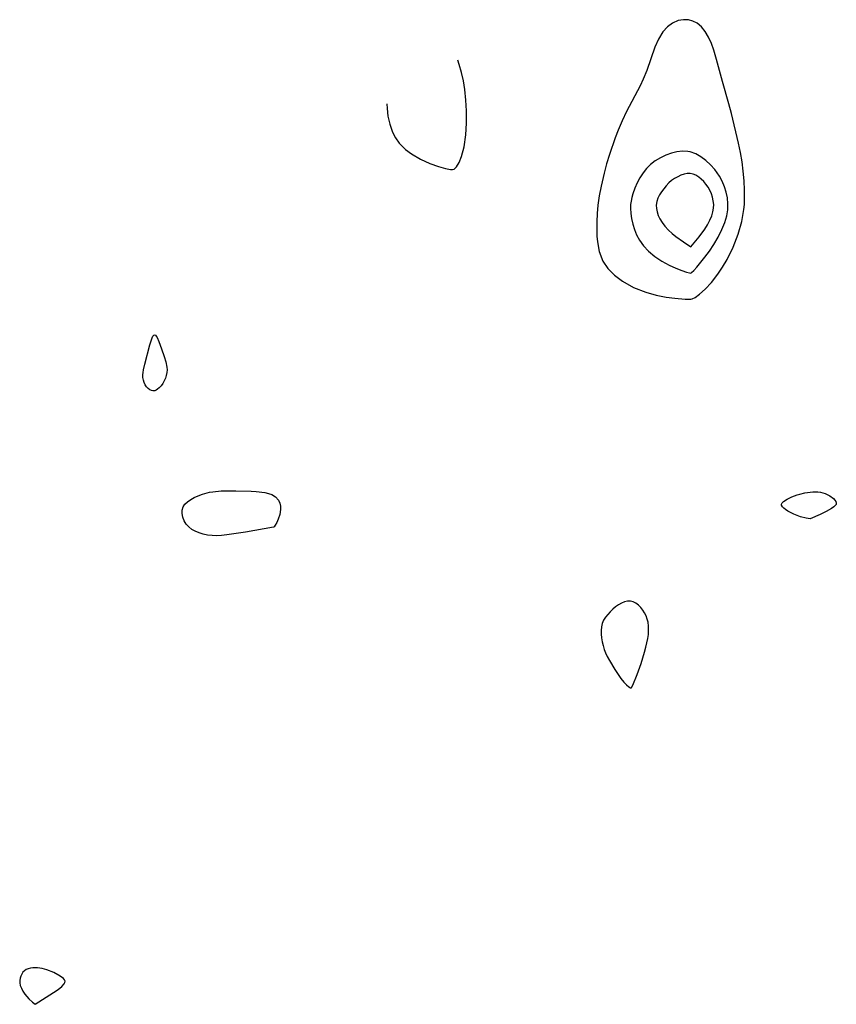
# Model space of a CAD drawing. Header units: metres. Extents: x 1073367 to 1082519, y 1569854 to 1574957.
# Tile 266 of 656: x 1075576 to 1075713, y 1574520 to 1574685. Entities that reach past the tile are written whole.
import ezdxf

# ---------------------------------------------------------------- set-up
doc = ezdxf.new("R2010")
doc.units = ezdxf.units.M
doc.layers.add('CGG_CurvaNivelLidar_v1', color=253, linetype='Continuous', lineweight=30)

msp = doc.modelspace()

# ---------------------------------------------------------------- linework, layer by layer
at = {"layer": 'CGG_CurvaNivelLidar_v1'}
for p, q in [((1075687.2515, 1574684.6732, 66), (1075686.3898, 1574684.5215, 66)), ((1075688.1161, 1574684.6252, 66), (1075687.2515, 1574684.6732, 66)), ((1075688.8411, 1574684.4191, 66), (1075688.1161, 1574684.6252, 66)), ((1075684.5515, 1574683.4611, 66), (1075683.7824, 1574682.6161, 66)), ((1075685.432, 1574684.1051, 66), (1075684.5515, 1574683.4611, 66)), ((1075686.3898, 1574684.5215, 66), (1075685.432, 1574684.1051, 66)), ((1075689.5265, 1574684.0643, 66), (1075688.8411, 1574684.4191, 66)), ((1075690.2604, 1574683.4648, 66), (1075689.5265, 1574684.0643, 66)), ((1075690.9033, 1574682.6942, 66), (1075690.2604, 1574683.4648, 66)), ((1075683.0648, 1574681.4302, 66), (1075682.4705, 1574680.0735, 66)), ((1075683.7824, 1574682.6161, 66), (1075683.0648, 1574681.4302, 66)), ((1075691.4609, 1574681.7573, 66), (1075690.9033, 1574682.6942, 66)), ((1075691.9342, 1574680.7012, 66), (1075691.4609, 1574681.7573, 66)), ((1075682.4705, 1574680.0735, 66), (1075681.0832, 1574676.1492, 66)), ((1075692.3432, 1574679.5542, 66), (1075691.9342, 1574680.7012, 66)), ((1075692.7996, 1574678.0149, 66), (1075692.3432, 1574679.5542, 66)), ((1075693.818, 1574674.3071, 66), (1075692.7996, 1574678.0149, 66)), ((1075649.6391, 1574677.1727, 66), (1075649.3883, 1574677.8941, 66)), ((1075650.0477, 1574675.7939, 66), (1075649.6391, 1574677.1727, 66)), ((1075650.3422, 1574674.4361, 66), (1075650.0477, 1574675.7939, 66)), ((1075680.5039, 1574674.6951, 66), (1075679.9808, 1574673.5874, 66)), ((1075681.0832, 1574676.1492, 66), (1075680.5039, 1574674.6951, 66)), ((1075650.5741, 1574672.9639, 66), (1075650.3422, 1574674.4361, 66)), ((1075679.9808, 1574673.5874, 66), (1075677.7201, 1574669.2619, 66)), ((1075694.8864, 1574670.5905, 66), (1075693.818, 1574674.3071, 66)), ((1075650.7623, 1574671.196, 66), (1075650.5741, 1574672.9639, 66)), ((1075637.5014, 1574670.548, 66), (1075637.5496, 1574669.7804, 66)), ((1075637.5496, 1574669.7804, 66), (1075637.686, 1574668.4961, 66)), ((1075650.869, 1574669.3844, 66), (1075650.7623, 1574671.196, 66)), ((1075695.3075, 1574668.9256, 66), (1075694.8864, 1574670.5905, 66)), ((1075637.686, 1574668.4961, 66), (1075637.9767, 1574667.1497, 66)), ((1075650.8867, 1574667.3377, 66), (1075650.869, 1574669.3844, 66)), ((1075677.7201, 1574669.2619, 66), (1075676.9786, 1574667.7221, 66)), ((1075696.4673, 1574663.9975, 66), (1075695.3075, 1574668.9256, 66)), ((1075637.9767, 1574667.1497, 66), (1075638.4698, 1574665.802, 66)), ((1075650.7764, 1574665.3834, 66), (1075650.8867, 1574667.3377, 66)), ((1075676.9786, 1574667.7221, 66), (1075676.2887, 1574666.1465, 66)), ((1075638.4698, 1574665.802, 66), (1075638.9682, 1574664.8735, 66)), ((1075638.9682, 1574664.8735, 66), (1075639.5931, 1574663.9984, 66)), ((1075650.4856, 1574663.3883, 66), (1075650.7764, 1574665.3834, 66)), ((1075675.7938, 1574664.8831, 66), (1075674.8251, 1574662.0679, 66)), ((1075676.2887, 1574666.1465, 66), (1075675.7938, 1574664.8831, 66)), ((1075639.5931, 1574663.9984, 66), (1075640.6424, 1574662.9241, 66)), ((1075650.0368, 1574661.7173, 66), (1075650.4856, 1574663.3883, 66)), ((1075696.8099, 1574662.4361, 66), (1075696.4673, 1574663.9975, 66)), ((1075640.6424, 1574662.9241, 66), (1075641.6406, 1574662.1646, 66)), ((1075641.6406, 1574662.1646, 66), (1075643.1707, 1574661.2672, 66)), ((1075649.6122, 1574660.7121, 66), (1075650.0368, 1574661.7173, 66)), ((1075674.8251, 1574662.0679, 66), (1075674.3541, 1574660.5203, 66)), ((1075683.3794, 1574661.5408, 66.5), (1075682.5173, 1574661.0257, 66.5)), ((1075684.2867, 1574661.9645, 66.5), (1075683.3794, 1574661.5408, 66.5)), ((1075685.2197, 1574662.2965, 66.5), (1075684.2867, 1574661.9645, 66.5)), ((1075686.1618, 1574662.5275, 66.5), (1075685.2197, 1574662.2965, 66.5)), ((1075687.097, 1574662.6389, 66.5), (1075686.1618, 1574662.5275, 66.5)), ((1075688.0092, 1574662.6013, 66.5), (1075687.097, 1574662.6389, 66.5)), ((1075688.3738, 1574662.5332, 66.5), (1075688.0092, 1574662.6013, 66.5)), ((1075689.2979, 1574662.2072, 66.5), (1075688.3738, 1574662.5332, 66.5)), ((1075690.1811, 1574661.7096, 66.5), (1075689.2979, 1574662.2072, 66.5)), ((1075691.0204, 1574661.0812, 66.5), (1075690.1811, 1574661.7096, 66.5)), ((1075697.0857, 1574660.8594, 66), (1075696.8099, 1574662.4361, 66)), ((1075643.1707, 1574661.2672, 66), (1075644.7129, 1574660.5649, 66)), ((1075644.7129, 1574660.5649, 66), (1075646.1414, 1574660.0508, 66)), ((1075646.1414, 1574660.0508, 66), (1075647.3319, 1574659.721, 66)), ((1075648.7832, 1574659.6124, 66), (1075649.1735, 1574659.9999, 66)), ((1075649.1735, 1574659.9999, 66), (1075649.6122, 1574660.7121, 66)), ((1075674.3541, 1574660.5203, 66), (1075673.9263, 1574658.9622, 66)), ((1075681.7233, 1574660.4109, 66.5), (1075681.0573, 1574659.7341, 66.5)), ((1075682.5173, 1574661.0257, 66.5), (1075681.7233, 1574660.4109, 66.5)), ((1075691.8079, 1574660.35, 66.5), (1075691.0204, 1574661.0812, 66.5)), ((1075692.53, 1574659.5333, 66.5), (1075691.8079, 1574660.35, 66.5)), ((1075697.2902, 1574659.2695, 66), (1075697.0857, 1574660.8594, 66)), ((1075647.3319, 1574659.721, 66), (1075648.162, 1574659.5655, 66)), ((1075648.162, 1574659.5655, 66), (1075648.5, 1574659.5684, 66)), ((1075648.5, 1574659.5684, 66), (1075648.7832, 1574659.6124, 66)), ((1075673.9263, 1574658.9622, 66), (1075673.4221, 1574656.7843, 66)), ((1075679.9365, 1574658.1647, 66.5), (1075679.4716, 1574657.3059, 66.5)), ((1075680.4642, 1574658.979, 66.5), (1075679.9365, 1574658.1647, 66.5)), ((1075681.0573, 1574659.7341, 66.5), (1075680.4642, 1574658.979, 66.5)), ((1075686.2902, 1574658.3529, 67), (1075685.7722, 1574658.047, 67)), ((1075686.8182, 1574658.6067, 67), (1075686.2902, 1574658.3529, 67)), ((1075687.3492, 1574658.797, 67), (1075686.8182, 1574658.6067, 67)), ((1075687.8767, 1574658.9067, 67), (1075687.3492, 1574658.797, 67)), ((1075688.3941, 1574658.9118, 67), (1075687.8767, 1574658.9067, 67)), ((1075688.8807, 1574658.7973, 67), (1075688.3941, 1574658.9118, 67)), ((1075689.3512, 1574658.5835, 67), (1075688.8807, 1574658.7973, 67)), ((1075689.8047, 1574658.2931, 67), (1075689.3512, 1574658.5835, 67)), ((1075690.2388, 1574657.9426, 67), (1075689.8047, 1574658.2931, 67)), ((1075693.2773, 1574658.4554, 66.5), (1075692.53, 1574659.5333, 66.5)), ((1075693.7347, 1574657.5886, 66.5), (1075693.2773, 1574658.4554, 66.5)), ((1075697.4287, 1574657.6718, 66), (1075697.2902, 1574659.2695, 66)), ((1075673.4221, 1574656.7843, 66), (1075673.1273, 1574655.1709, 66)), ((1075679.4716, 1574657.3059, 66.5), (1075679.0723, 1574656.4135, 66.5)), ((1075684.3482, 1574656.8415, 67), (1075683.9368, 1574656.3477, 67)), ((1075684.7994, 1574657.2987, 67), (1075684.3482, 1574656.8415, 67)), ((1075685.272, 1574657.695, 67), (1075684.7994, 1574657.2987, 67)), ((1075685.7722, 1574658.047, 67), (1075685.272, 1574657.695, 67)), ((1075690.6491, 1574657.5436, 67), (1075690.2388, 1574657.9426, 67)), ((1075691.0291, 1574657.1033, 67), (1075690.6491, 1574657.5436, 67)), ((1075691.3692, 1574656.6253, 67), (1075691.0291, 1574657.1033, 67)), ((1075691.6754, 1574656.0807, 67), (1075691.3692, 1574656.6253, 67)), ((1075694.1118, 1574656.6802, 66.5), (1075693.7347, 1574657.5886, 66.5)), ((1075694.4063, 1574655.7422, 66.5), (1075694.1118, 1574656.6802, 66.5)), ((1075697.5017, 1574656.0717, 66), (1075697.4287, 1574657.6718, 66)), ((1075673.1273, 1574655.1709, 66), (1075672.9056, 1574653.5582, 66)), ((1075678.5798, 1574654.8784, 66.5), (1075678.457, 1574654.2539, 66.5)), ((1075678.7471, 1574655.4957, 66.5), (1075678.5798, 1574654.8784, 66.5)), ((1075679.0723, 1574656.4135, 66.5), (1075678.7471, 1574655.4957, 66.5)), ((1075683.2415, 1574655.2893, 67), (1075682.9732, 1574654.7378, 67)), ((1075683.5662, 1574655.8278, 67), (1075683.2415, 1574655.2893, 67)), ((1075683.9368, 1574656.3477, 67), (1075683.5662, 1574655.8278, 67)), ((1075691.9268, 1574655.506, 67), (1075691.6754, 1574656.0807, 67)), ((1075692.1229, 1574654.9103, 67), (1075691.9268, 1574655.506, 67)), ((1075692.2575, 1574654.3009, 67), (1075692.1229, 1574654.9103, 67)), ((1075694.6089, 1574654.7838, 66.5), (1075694.4063, 1574655.7422, 66.5)), ((1075697.5048, 1574654.4745, 66), (1075697.5017, 1574656.0717, 66)), ((1075672.9056, 1574653.5582, 66), (1075672.7791, 1574652.1623, 66)), ((1075678.3909, 1574653.7015, 66.5), (1075678.366, 1574653.0668, 66.5)), ((1075678.457, 1574654.2539, 66.5), (1075678.3909, 1574653.7015, 66.5)), ((1075682.7778, 1574654.177, 67), (1075682.6798, 1574653.6096, 67)), ((1075682.6798, 1574653.6096, 67), (1075682.7017, 1574653.0285, 67)), ((1075682.9732, 1574654.7378, 67), (1075682.7778, 1574654.177, 67)), ((1075692.318, 1574653.6833, 67), (1075692.2575, 1574654.3009, 67)), ((1075692.2926, 1574653.0648, 67), (1075692.318, 1574653.6833, 67)), ((1075694.7019, 1574653.8126, 66.5), (1075694.6089, 1574654.7838, 66.5)), ((1075694.6672, 1574652.8152, 66.5), (1075694.7019, 1574653.8126, 66.5)), ((1075697.399, 1574652.8698, 66), (1075697.4756, 1574653.6983, 66)), ((1075697.4756, 1574653.6983, 66), (1075697.5048, 1574654.4745, 66)), ((1075672.7791, 1574652.1623, 66), (1075672.7116, 1574650.7776, 66)), ((1075678.366, 1574653.0668, 66.5), (1075678.4154, 1574652.1999, 66.5)), ((1075678.4154, 1574652.1999, 66.5), (1075678.5462, 1574651.3351, 66.5)), ((1075682.7017, 1574653.0285, 67), (1075682.8272, 1574652.446, 67)), ((1075682.8272, 1574652.446, 67), (1075683.0328, 1574651.8659, 67)), ((1075683.0328, 1574651.8659, 67), (1075683.3018, 1574651.2919, 67)), ((1075691.6878, 1574651.0463, 67), (1075691.9946, 1574651.7776, 67)), ((1075691.9946, 1574651.7776, 67), (1075692.1924, 1574652.4461, 67)), ((1075692.1924, 1574652.4461, 67), (1075692.2926, 1574653.0648, 67)), ((1075694.1819, 1574650.6816, 66.5), (1075694.5097, 1574651.8024, 66.5)), ((1075694.5097, 1574651.8024, 66.5), (1075694.6672, 1574652.8152, 66.5)), ((1075697.0369, 1574650.8376, 66), (1075697.399, 1574652.8698, 66)), ((1075672.7116, 1574650.7776, 66), (1075672.7006, 1574649.4112, 66)), ((1075678.5462, 1574651.3351, 66.5), (1075678.7618, 1574650.4109, 66.5)), ((1075678.7618, 1574650.4109, 66.5), (1075679.0448, 1574649.4994, 66.5)), ((1075683.3018, 1574651.2919, 67), (1075683.6623, 1574650.6963, 67)), ((1075683.6623, 1574650.6963, 67), (1075684.1504, 1574650.0584, 67)), ((1075684.1504, 1574650.0584, 67), (1075684.7424, 1574649.4152, 67)), ((1075690.8537, 1574649.5825, 67), (1075691.2902, 1574650.2883, 67)), ((1075691.2902, 1574650.2883, 67), (1075691.6878, 1574651.0463, 67)), ((1075693.6948, 1574649.4764, 66.5), (1075694.1819, 1574650.6816, 66.5)), ((1075696.4328, 1574648.6947, 66), (1075697.0369, 1574650.8376, 66)), ((1075672.7006, 1574649.4112, 66), (1075672.7322, 1574648.4047, 66)), ((1075672.7322, 1574648.4047, 66), (1075672.8106, 1574647.4161, 66)), ((1075679.0448, 1574649.4994, 66.5), (1075679.3915, 1574648.6072, 66.5)), ((1075679.3915, 1574648.6072, 66.5), (1075679.8793, 1574647.6949, 66.5)), ((1075684.7424, 1574649.4152, 67), (1075685.3547, 1574648.847, 67)), ((1075685.3547, 1574648.847, 67), (1075685.9973, 1574648.3161, 67)), ((1075685.9973, 1574648.3161, 67), (1075687.231, 1574647.4119, 67)), ((1075688.5, 1574646.5783, 67), (1075689.9106, 1574648.2744, 67)), ((1075689.9106, 1574648.2744, 67), (1075690.8537, 1574649.5825, 67)), ((1075692.3401, 1574646.9871, 66.5), (1075693.0767, 1574648.2385, 66.5)), ((1075693.0767, 1574648.2385, 66.5), (1075693.6948, 1574649.4764, 66.5)), ((1075695.6081, 1574646.5394, 66), (1075696.4328, 1574648.6947, 66)), ((1075672.8106, 1574647.4161, 66), (1075673.088, 1574645.7878, 66)), ((1075679.8793, 1574647.6949, 66.5), (1075680.5427, 1574646.7737, 66.5)), ((1075680.5427, 1574646.7737, 66.5), (1075681.3683, 1574645.8902, 66.5)), ((1075687.231, 1574647.4119, 67), (1075688.5, 1574646.5783, 67)), ((1075691.5979, 1574645.8693, 66.5), (1075692.3401, 1574646.9871, 66.5)), ((1075673.088, 1574645.7878, 66), (1075673.7199, 1574644.1941, 66)), ((1075681.3683, 1574645.8902, 66.5), (1075682.4491, 1574644.9976, 66.5)), ((1075682.4491, 1574644.9976, 66.5), (1075683.6323, 1574644.2147, 66.5)), ((1075690.849, 1574644.8394, 66.5), (1075691.5979, 1574645.8693, 66.5)), ((1075694.5867, 1574644.4684, 66), (1075695.6081, 1574646.5394, 66)), ((1075673.7199, 1574644.1941, 66), (1075674.5618, 1574642.9754, 66)), ((1075683.6323, 1574644.2147, 66.5), (1075684.8397, 1574643.5498, 66.5)), ((1075684.8397, 1574643.5498, 66.5), (1075685.9939, 1574643.0114, 66.5)), ((1075689.4994, 1574643.1803, 66.5), (1075690.849, 1574644.8394, 66.5)), ((1075693.8234, 1574643.1934, 66), (1075694.5867, 1574644.4684, 66)), ((1075674.5618, 1574642.9754, 66), (1075675.6702, 1574641.8454, 66)), ((1075675.6702, 1574641.8454, 66), (1075677.0007, 1574640.8403, 66)), ((1075685.9939, 1574643.0114, 66.5), (1075686.9606, 1574642.6278, 66.5)), ((1075686.9606, 1574642.6278, 66.5), (1075687.7467, 1574642.365, 66.5)), ((1075687.7467, 1574642.365, 66.5), (1075688.2845, 1574642.224, 66.5)), ((1075688.2845, 1574642.224, 66.5), (1075688.5, 1574642.2085, 66.5)), ((1075688.5, 1574642.2085, 66.5), (1075688.614, 1574642.2699, 66.5)), ((1075688.614, 1574642.2699, 66.5), (1075688.9831, 1574642.6201, 66.5)), ((1075688.9831, 1574642.6201, 66.5), (1075689.4994, 1574643.1803, 66.5)), ((1075691.9363, 1574640.644, 66), (1075693.0159, 1574642.0142, 66)), ((1075693.0159, 1574642.0142, 66), (1075693.8234, 1574643.1934, 66)), ((1075677.0007, 1574640.8403, 66), (1075678.8873, 1574639.8052, 66)), ((1075690.8895, 1574639.5108, 66), (1075691.9363, 1574640.644, 66)), ((1075678.8873, 1574639.8052, 66), (1075680.913, 1574639.0136, 66)), ((1075680.913, 1574639.0136, 66), (1075682.6577, 1574638.5225, 66)), ((1075682.6577, 1574638.5225, 66), (1075684.3217, 1574638.1834, 66)), ((1075689.2254, 1574638.1312, 66), (1075689.9396, 1574638.6516, 66)), ((1075689.9396, 1574638.6516, 66), (1075690.8895, 1574639.5108, 66)), ((1075684.3217, 1574638.1834, 66), (1075685.8196, 1574637.973, 66)), ((1075685.8196, 1574637.973, 66), (1075687.5483, 1574637.838, 66)), ((1075687.5483, 1574637.838, 66), (1075688.5, 1574637.8369, 66)), ((1075688.5, 1574637.8369, 66), (1075688.7223, 1574637.8574, 66)), ((1075688.7223, 1574637.8574, 66), (1075689.2254, 1574638.1312, 66)), ((1075598.2641, 1574631.5978, 65.5), (1075598.3996, 1574631.794, 65.5)), ((1075598.3996, 1574631.794, 65.5), (1075598.5395, 1574631.8721, 65.5)), ((1075598.5395, 1574631.8721, 65.5), (1075598.6793, 1574631.8109, 65.5)), ((1075598.6793, 1574631.8109, 65.5), (1075598.8232, 1574631.6391, 65.5)), ((1075596.8919, 1574626.9336, 65.5), (1075597.7464, 1574630.1654, 65.5)), ((1075597.7464, 1574630.1654, 65.5), (1075598.1318, 1574631.3156, 65.5)), ((1075598.1318, 1574631.3156, 65.5), (1075598.2641, 1574631.5978, 65.5)), ((1075598.8232, 1574631.6391, 65.5), (1075598.9702, 1574631.3856, 65.5)), ((1075598.9702, 1574631.3856, 65.5), (1075599.2702, 1574630.7165, 65.5)), ((1075599.2702, 1574630.7165, 65.5), (1075599.724, 1574629.5006, 65.5)), ((1075599.724, 1574629.5006, 65.5), (1075600.1594, 1574628.1905, 65.5)), ((1075596.6874, 1574625.9967, 65.5), (1075596.8919, 1574626.9336, 65.5)), ((1075600.1594, 1574628.1905, 65.5), (1075600.4129, 1574627.3038, 65.5)), ((1075600.4129, 1574627.3038, 65.5), (1075600.5946, 1574626.4171, 65.5)), ((1075596.5767, 1574625.1165, 65.5), (1075596.6073, 1574625.5311, 65.5)), ((1075596.6073, 1574625.5311, 65.5), (1075596.6874, 1574625.9967, 65.5)), ((1075600.6021, 1574625.5252, 65.5), (1075600.5054, 1574625.0554, 65.5)), ((1075600.5946, 1574626.4171, 65.5), (1075600.6337, 1574625.9696, 65.5)), ((1075600.6337, 1574625.9696, 65.5), (1075600.6021, 1574625.5252, 65.5)), ((1075596.5932, 1574624.6843, 65.5), (1075596.5767, 1574625.1165, 65.5)), ((1075596.6615, 1574624.2524, 65.5), (1075596.5932, 1574624.6843, 65.5)), ((1075596.7856, 1574623.8383, 65.5), (1075596.6615, 1574624.2524, 65.5)), ((1075596.9684, 1574623.4589, 65.5), (1075596.7856, 1574623.8383, 65.5)), ((1075599.9065, 1574623.6821, 65.5), (1075599.6331, 1574623.2976, 65.5)), ((1075600.1492, 1574624.1152, 65.5), (1075599.9065, 1574623.6821, 65.5)), ((1075600.3517, 1574624.5791, 65.5), (1075600.1492, 1574624.1152, 65.5)), ((1075600.5054, 1574625.0554, 65.5), (1075600.3517, 1574624.5791, 65.5)), ((1075597.2081, 1574623.1268, 65.5), (1075596.9684, 1574623.4589, 65.5)), ((1075597.483, 1574622.8541, 65.5), (1075597.2081, 1574623.1268, 65.5)), ((1075597.769, 1574622.6475, 65.5), (1075597.483, 1574622.8541, 65.5)), ((1075598.0417, 1574622.512, 65.5), (1075597.769, 1574622.6475, 65.5)), ((1075598.2645, 1574622.448, 65.5), (1075598.0417, 1574622.512, 65.5)), ((1075598.4256, 1574622.4359, 65.5), (1075598.2645, 1574622.448, 65.5)), ((1075598.5, 1574622.4673, 65.5), (1075598.4256, 1574622.4359, 65.5)), ((1075598.5904, 1574622.4626, 65.5), (1075598.5, 1574622.4673, 65.5)), ((1075598.7924, 1574622.55, 65.5), (1075598.5904, 1574622.4626, 65.5)), ((1075599.0479, 1574622.7194, 65.5), (1075598.7924, 1574622.55, 65.5)), ((1075599.3371, 1574622.9709, 65.5), (1075599.0479, 1574622.7194, 65.5)), ((1075599.6331, 1574623.2976, 65.5), (1075599.3371, 1574622.9709, 65.5)), ((1075606.5595, 1574605.1302, 65.5), (1075607.7287, 1574605.4453, 65.5)), ((1075607.7287, 1574605.4453, 65.5), (1075608.334, 1574605.555, 65.5)), ((1075608.334, 1574605.555, 65.5), (1075609.7186, 1574605.6831, 65.5)), ((1075609.7186, 1574605.6831, 65.5), (1075612.1454, 1574605.7183, 65.5)), ((1075612.1454, 1574605.7183, 65.5), (1075614.7194, 1574605.6379, 65.5)), ((1075614.7194, 1574605.6379, 65.5), (1075615.5589, 1574605.5786, 65.5)), ((1075615.5589, 1574605.5786, 65.5), (1075617.0149, 1574605.399, 65.5)), ((1075617.0149, 1574605.399, 65.5), (1075617.6256, 1574605.2754, 65.5)), ((1075706.7541, 1574605.1601, 65.5), (1075707.6223, 1574605.3515, 65.5)), ((1075707.6223, 1574605.3515, 65.5), (1075708.9426, 1574605.5023, 65.5)), ((1075708.9426, 1574605.5023, 65.5), (1075709.807, 1574605.5014, 65.5)), ((1075709.807, 1574605.5014, 65.5), (1075710.2268, 1574605.4587, 65.5)), ((1075710.2268, 1574605.4587, 65.5), (1075710.6328, 1574605.3772, 65.5)), ((1075710.6328, 1574605.3772, 65.5), (1075711.0408, 1574605.2416, 65.5)), ((1075603.6364, 1574603.4569, 65.5), (1075604.0697, 1574603.8737, 65.5)), ((1075604.0697, 1574603.8737, 65.5), (1075604.6003, 1574604.2462, 65.5)), ((1075604.6003, 1574604.2462, 65.5), (1075605.2037, 1574604.5792, 65.5)), ((1075605.2037, 1574604.5792, 65.5), (1075605.8612, 1574604.8744, 65.5)), ((1075605.8612, 1574604.8744, 65.5), (1075606.5595, 1574605.1302, 65.5)), ((1075617.6256, 1574605.2754, 65.5), (1075618.204, 1574605.0725, 65.5)), ((1075618.204, 1574605.0725, 65.5), (1075618.8341, 1574604.6836, 65.5)), ((1075618.8341, 1574604.6836, 65.5), (1075619.3154, 1574604.1367, 65.5)), ((1075619.3154, 1574604.1367, 65.5), (1075619.5404, 1574603.6525, 65.5)), ((1075703.687, 1574603.4856, 65.5), (1075703.7921, 1574603.7052, 65.5)), ((1075703.7921, 1574603.7052, 65.5), (1075704.0055, 1574603.9166, 65.5)), ((1075704.0055, 1574603.9166, 65.5), (1075704.6398, 1574604.3193, 65.5)), ((1075704.6398, 1574604.3193, 65.5), (1075705.4305, 1574604.6933, 65.5)), ((1075705.4305, 1574604.6933, 65.5), (1075706.3004, 1574605.0227, 65.5)), ((1075706.3004, 1574605.0227, 65.5), (1075706.7541, 1574605.1601, 65.5)), ((1075711.0408, 1574605.2416, 65.5), (1075711.7893, 1574604.8581, 65.5)), ((1075711.7893, 1574604.8581, 65.5), (1075712.4153, 1574604.3912, 65.5)), ((1075712.4153, 1574604.3912, 65.5), (1075712.6559, 1574604.1442, 65.5)), ((1075712.6559, 1574604.1442, 65.5), (1075712.8231, 1574603.8956, 65.5)), ((1075712.8231, 1574603.8956, 65.5), (1075712.8885, 1574603.6505, 65.5)), ((1075603.1846, 1574601.8705, 65.5), (1075603.1866, 1574602.4493, 65.5)), ((1075603.1866, 1574602.4493, 65.5), (1075603.3333, 1574602.9879, 65.5)), ((1075603.3333, 1574602.9879, 65.5), (1075603.6364, 1574603.4569, 65.5)), ((1075619.5404, 1574603.6525, 65.5), (1075619.6618, 1574603.1121, 65.5)), ((1075619.6814, 1574602.5407, 65.5), (1075619.5478, 1574601.7031, 65.5)), ((1075619.6618, 1574603.1121, 65.5), (1075619.6814, 1574602.5407, 65.5)), ((1075703.7141, 1574603.2663, 65.5), (1075703.687, 1574603.4856, 65.5)), ((1075703.847, 1574603.0406, 65.5), (1075703.7141, 1574603.2663, 65.5)), ((1075704.0601, 1574602.8108, 65.5), (1075703.847, 1574603.0406, 65.5)), ((1075704.3518, 1574602.5728, 65.5), (1075704.0601, 1574602.8108, 65.5)), ((1075704.7526, 1574602.3145, 65.5), (1075704.3518, 1574602.5728, 65.5)), ((1075705.7729, 1574601.7928, 65.5), (1075704.7526, 1574602.3145, 65.5)), ((1075711.1859, 1574602.2414, 65.5), (1075710.1575, 1574601.7393, 65.5)), ((1075712.1037, 1574602.7565, 65.5), (1075711.1859, 1574602.2414, 65.5)), ((1075712.4513, 1574602.9971, 65.5), (1075712.1037, 1574602.7565, 65.5)), ((1075712.6885, 1574603.2156, 65.5), (1075712.4513, 1574602.9971, 65.5)), ((1075712.8354, 1574603.43, 65.5), (1075712.6885, 1574603.2156, 65.5)), ((1075712.8885, 1574603.6505, 65.5), (1075712.8354, 1574603.43, 65.5)), ((1075603.3024, 1574601.2756, 65.5), (1075603.1846, 1574601.8705, 65.5)), ((1075603.5249, 1574600.6881, 65.5), (1075603.3024, 1574601.2756, 65.5)), ((1075603.8461, 1574600.1329, 65.5), (1075603.5249, 1574600.6881, 65.5)), ((1075619.0317, 1574600.3802, 65.5), (1075618.7877, 1574599.9543, 65.5)), ((1075619.2855, 1574600.9231, 65.5), (1075619.0317, 1574600.3802, 65.5)), ((1075619.5478, 1574601.7031, 65.5), (1075619.2855, 1574600.9231, 65.5)), ((1075706.8919, 1574601.3608, 65.5), (1075705.7729, 1574601.7928, 65.5)), ((1075707.853, 1574601.1014, 65.5), (1075706.8919, 1574601.3608, 65.5)), ((1075708.5, 1574600.9921, 65.5), (1075707.853, 1574601.1014, 65.5)), ((1075710.1575, 1574601.7393, 65.5), (1075708.5, 1574600.9921, 65.5)), ((1075604.2686, 1574599.6375, 65.5), (1075603.8461, 1574600.1329, 65.5)), ((1075604.7784, 1574599.2369, 65.5), (1075604.2686, 1574599.6375, 65.5)), ((1075605.3682, 1574598.909, 65.5), (1075604.7784, 1574599.2369, 65.5)), ((1075606.0178, 1574598.6441, 65.5), (1075605.3682, 1574598.909, 65.5)), ((1075613.8058, 1574598.7701, 65.5), (1075610.6647, 1574598.2964, 65.5)), ((1075618.5, 1574599.5938, 65.5), (1075613.8058, 1574598.7701, 65.5)), ((1075618.5969, 1574599.6798, 65.5), (1075618.5, 1574599.5938, 65.5)), ((1075618.7877, 1574599.9543, 65.5), (1075618.5969, 1574599.6798, 65.5)), ((1075606.7116, 1574598.4371, 65.5), (1075606.0178, 1574598.6441, 65.5)), ((1075607.4377, 1574598.2874, 65.5), (1075606.7116, 1574598.4371, 65.5)), ((1075608.1872, 1574598.1989, 65.5), (1075607.4377, 1574598.2874, 65.5)), ((1075608.9628, 1574598.1755, 65.5), (1075608.1872, 1574598.1989, 65.5)), ((1075609.7599, 1574598.2076, 65.5), (1075608.9628, 1574598.1755, 65.5)), ((1075610.6647, 1574598.2964, 65.5), (1075609.7599, 1574598.2076, 65.5)), ((1075677.8812, 1574587.2046, 66), (1075677.3788, 1574587.0754, 66)), ((1075678.3713, 1574587.219, 66), (1075677.8812, 1574587.2046, 66)), ((1075678.8377, 1574587.0984, 66), (1075678.3713, 1574587.219, 66)), ((1075675.4017, 1574585.8468, 66), (1075674.9549, 1574585.4278, 66)), ((1075675.873, 1574586.2299, 66), (1075675.4017, 1574585.8468, 66)), ((1075676.3672, 1574586.5714, 66), (1075675.873, 1574586.2299, 66)), ((1075676.8717, 1574586.8579, 66), (1075676.3672, 1574586.5714, 66)), ((1075677.3788, 1574587.0754, 66), (1075676.8717, 1574586.8579, 66)), ((1075679.2826, 1574586.8638, 66), (1075678.8377, 1574587.0984, 66)), ((1075679.703, 1574586.5401, 66), (1075679.2826, 1574586.8638, 66)), ((1075680.0939, 1574586.1454, 66), (1075679.703, 1574586.5401, 66)), ((1075680.4479, 1574585.6928, 66), (1075680.0939, 1574586.1454, 66)), ((1075680.7359, 1574585.2286, 66), (1075680.4479, 1574585.6928, 66)), ((1075673.8585, 1574583.9994, 66), (1075673.6242, 1574583.467, 66)), ((1075674.1705, 1574584.5025, 66), (1075673.8585, 1574583.9994, 66)), ((1075674.5409, 1574584.9787, 66), (1075674.1705, 1574584.5025, 66)), ((1075674.9549, 1574585.4278, 66), (1075674.5409, 1574584.9787, 66)), ((1075680.9809, 1574584.7306, 66), (1075680.7359, 1574585.2286, 66)), ((1075681.1778, 1574584.2056, 66), (1075680.9809, 1574584.7306, 66)), ((1075681.3184, 1574583.6581, 66), (1075681.1778, 1574584.2056, 66)), ((1075673.4819, 1574582.8894, 66), (1075673.4242, 1574582.2861, 66)), ((1075673.4242, 1574582.2861, 66), (1075673.4339, 1574581.6651, 66)), ((1075673.6242, 1574583.467, 66), (1075673.4819, 1574582.8894, 66)), ((1075681.402, 1574583.0013, 66), (1075681.3184, 1574583.6581, 66)), ((1075681.3694, 1574581.6406, 66), (1075681.414, 1574582.3266, 66)), ((1075681.414, 1574582.3266, 66), (1075681.402, 1574583.0013, 66)), ((1075673.4339, 1574581.6651, 66), (1075673.4984, 1574581.0332, 66)), ((1075673.4984, 1574581.0332, 66), (1075673.6096, 1574580.3962, 66)), ((1075680.9668, 1574579.4716, 66), (1075681.2784, 1574580.9482, 66)), ((1075681.2784, 1574580.9482, 66), (1075681.3694, 1574581.6406, 66)), ((1075673.6096, 1574580.3962, 66), (1075673.7636, 1574579.7591, 66)), ((1075673.7636, 1574579.7591, 66), (1075673.9602, 1574579.127, 66)), ((1075673.9602, 1574579.127, 66), (1075674.1879, 1574578.5323, 66)), ((1075680.7343, 1574578.634, 66), (1075680.9668, 1574579.4716, 66)), ((1075674.1879, 1574578.5323, 66), (1075674.4696, 1574577.9142, 66)), ((1075674.4696, 1574577.9142, 66), (1075674.8243, 1574577.239, 66)), ((1075680.1361, 1574576.7615, 66), (1075680.7343, 1574578.634, 66)), ((1075674.8243, 1574577.239, 66), (1075675.7169, 1574575.7377, 66)), ((1075675.7169, 1574575.7377, 66), (1075676.7355, 1574574.2614, 66)), ((1075679.4804, 1574574.9157, 66), (1075680.1361, 1574576.7615, 66)), ((1075676.7355, 1574574.2614, 66), (1075677.2334, 1574573.6482, 66)), ((1075678.7706, 1574573.1352, 66), (1075679.4804, 1574574.9157, 66)), ((1075677.2334, 1574573.6482, 66), (1075677.6965, 1574573.1624, 66)), ((1075677.6965, 1574573.1624, 66), (1075678.0748, 1574572.8435, 66)), ((1075678.0748, 1574572.8435, 66), (1075678.3554, 1574572.6697, 66)), ((1075678.3554, 1574572.6697, 66), (1075678.4553, 1574572.6373, 66)), ((1075678.4553, 1574572.6373, 66), (1075678.5, 1574572.6553, 66)), ((1075678.5, 1574572.6553, 66), (1075678.5561, 1574572.7095, 66)), ((1075678.5561, 1574572.7095, 66), (1075678.7706, 1574573.1352, 66)), ((1075576.2517, 1574524.7026, 66), (1075576.0878, 1574524.3622, 66)), ((1075576.4637, 1574525.0067, 66), (1075576.2517, 1574524.7026, 66)), ((1075576.7267, 1574525.261, 66), (1075576.4637, 1574525.0067, 66)), ((1075577.0248, 1574525.4447, 66), (1075576.7267, 1574525.261, 66)), ((1075577.361, 1574525.58, 66), (1075577.0248, 1574525.4447, 66)), ((1075577.7244, 1574525.6744, 66), (1075577.361, 1574525.58, 66)), ((1075578.1066, 1574525.7318, 66), (1075577.7244, 1574525.6744, 66)), ((1075578.8913, 1574525.7369, 66), (1075578.1066, 1574525.7318, 66)), ((1075579.6801, 1574525.6218, 66), (1075578.8913, 1574525.7369, 66)), ((1075580.463, 1574525.4157, 66), (1075579.6801, 1574525.6218, 66)), ((1075581.659, 1574524.9298, 66), (1075580.463, 1574525.4157, 66)), ((1075582.725, 1574524.3486, 66), (1075581.659, 1574524.9298, 66)), ((1075575.9739, 1574523.9961, 66), (1075575.9174, 1574523.6125, 66)), ((1075575.9174, 1574523.6125, 66), (1075575.9265, 1574523.214, 66)), ((1075575.9265, 1574523.214, 66), (1075576.0146, 1574522.7834, 66)), ((1075576.0878, 1574524.3622, 66), (1075575.9739, 1574523.9961, 66)), ((1075583.272, 1574523.9356, 66), (1075582.725, 1574524.3486, 66)), ((1075582.9674, 1574522.5976, 66), (1075583.3954, 1574523.058, 66)), ((1075583.4531, 1574523.722, 66), (1075583.272, 1574523.9356, 66)), ((1075583.3954, 1574523.058, 66), (1075583.5138, 1574523.2829, 66)), ((1075583.5403, 1574523.5025, 66), (1075583.4531, 1574523.722, 66)), ((1075583.5138, 1574523.2829, 66), (1075583.5403, 1574523.5025, 66)), ((1075576.0146, 1574522.7834, 66), (1075576.1959, 1574522.306, 66)), ((1075576.1959, 1574522.306, 66), (1075576.456, 1574521.8105, 66)), ((1075576.456, 1574521.8105, 66), (1075576.7799, 1574521.3248, 66)), ((1075576.7799, 1574521.3248, 66), (1075577.4443, 1574520.5564, 66)), ((1075578.5, 1574519.623, 66), (1075581.5933, 1574521.5837, 66)), ((1075581.5933, 1574521.5837, 66), (1075582.3818, 1574522.1295, 66)), ((1075582.3818, 1574522.1295, 66), (1075582.9674, 1574522.5976, 66)), ((1075577.4443, 1574520.5564, 66), (1075578.0658, 1574519.9744, 66)), ((1075578.0658, 1574519.9744, 66), (1075578.5, 1574519.623, 66))]:
    msp.add_line(p, q, dxfattribs=at)

doc.saveas('drawing.dxf')
